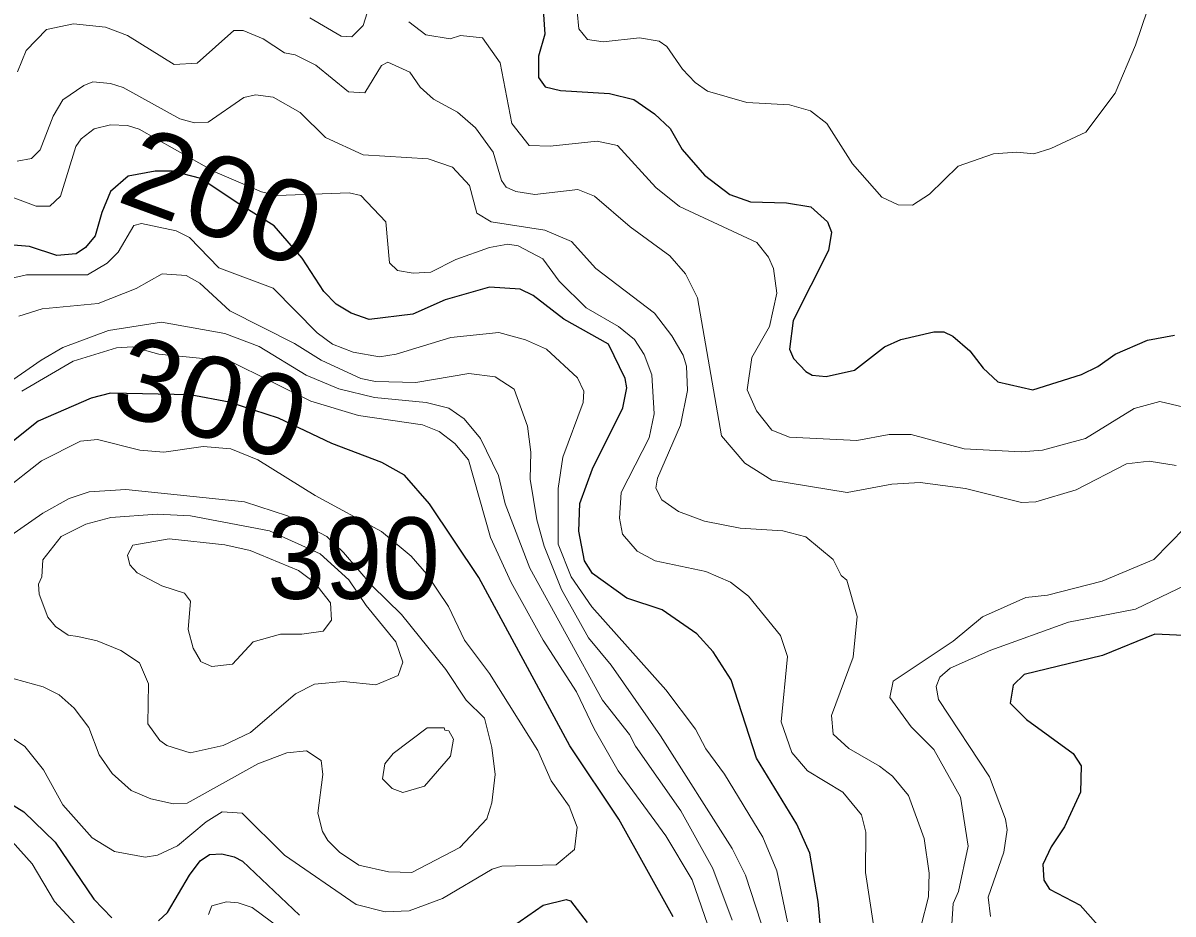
# Model space of a CAD drawing. Extents: x 673.3 to 698.5, y 6984.3 to 7012.3.
# Drawn here: x 695.985 to 697.115, y 7000.798 to 7001.674 of the extents above; entities that cross this region are included whole.
import ezdxf
from ezdxf.enums import TextEntityAlignment as Align

# ---------------------------------------------------------------- set-up
doc = ezdxf.new("R2010")
doc.units = 0
doc.header["$LTSCALE"] = 0.032
doc.layers.add('1', color=7, linetype='Continuous', lineweight=25)
doc.layers.add('2', color=7, linetype='Continuous', lineweight=13)
doc.layers.add('21', color=7, linetype='Continuous')
doc.layers.add('61', color=7, linetype='Continuous')

msp = doc.modelspace()

# ---------------------------------------------------------------- linework, layer by layer
at = {"layer": '1'}
for points in [[(696.4964, 7001.6872), (696.4981, 7001.6632), (696.492, 7001.6415), (696.492, 7001.6208), (696.4984, 7001.6115), (696.5134, 7001.608), (696.5617, 7001.6049), (696.5856, 7001.5991), (696.606, 7001.5848), (696.6214, 7001.5705), (696.6332, 7001.5498), (696.6551, 7001.5247), (696.6801, 7001.5056), (696.7001, 7001.4984), (696.7356, 7001.4974), (696.7594, 7001.4934), (696.7758, 7001.4788), (696.7798, 7001.4685), (696.7768, 7001.4506), (696.7423, 7001.3816), (696.7385, 7001.3535), (696.7426, 7001.3445), (696.7545, 7001.3316), (696.7608, 7001.3281), (696.7745, 7001.3266), (696.8024, 7001.333), (696.8321, 7001.3558), (696.8481, 7001.3631), (696.8806, 7001.3705), (696.8904, 7001.3705), (696.8991, 7001.3662), (696.9157, 7001.3519), (696.9288, 7001.3349), (696.9433, 7001.3214)], [(696.7698, 7000.7777), (696.7669, 7000.8105), (696.7585, 7000.8581), (696.7459, 7000.8864), (696.7061, 7000.9513), (696.6814, 7001.0285), (696.6637, 7001.0559), (696.6474, 7001.0737), (696.6136, 7001.0973), (696.5787, 7001.1089), (696.545, 7001.1331), (696.537, 7001.1454), (696.5316, 7001.1747), (696.5324, 7001.2019), (696.5449, 7001.236), (696.5748, 7001.2959), (696.5788, 7001.3157), (696.5772, 7001.3247), (696.5606, 7001.3585), (696.5167, 7001.3831), (696.4867, 7001.4063), (696.474, 7001.4127), (696.4437, 7001.4144), (696.4001, 7001.4022), (696.3683, 7001.3881), (696.3256, 7001.3828), (696.3078, 7001.389), (696.2929, 7001.3979), (696.281, 7001.4101), (696.2596, 7001.4429), (696.2321, 7001.4747), (696.1949, 7001.4982), (696.1601, 7001.5214), (696.1322, 7001.5286), (696.1151, 7001.5286), (696.0886, 7001.5235), (696.0711, 7001.5086), (696.0628, 7001.4878), (696.0561, 7001.4649), (696.0468, 7001.4534), (696.0374, 7001.4472), (696.0184, 7001.4455), (695.9916, 7001.4544), (695.9637, 7001.4567)], [(696.9433, 7001.3214), (696.9779, 7001.3136), (697.0255, 7001.3287), (697.0416, 7001.3365), (697.0587, 7001.3487), (697.0904, 7001.3624), (697.1171, 7001.3672)], [(696.6244, 7000.7955), (696.5708, 7000.8913), (696.5226, 7000.9634), (696.4332, 7001.1291), (696.3848, 7001.2014), (696.3602, 7001.2298), (696.3378, 7001.2422), (696.2889, 7001.2609), (696.2363, 7001.2857), (696.1878, 7001.3015), (696.1496, 7001.3086), (696.0712, 7001.3103), (696.0522, 7001.3054), (696.0001, 7001.2827), (695.9429, 7001.2371)], [(697.1334, 7001.0716), (697.0978, 7001.0732), (697.0461, 7001.0524), (696.9693, 7001.0338), (696.9583, 7001.0232), (696.9556, 7001.0056), (696.9716, 7000.9895), (697.0174, 7000.9561), (697.0252, 7000.944), (697.0246, 7000.918), (697.009, 7000.8838), (696.9958, 7000.8644), (696.9877, 7000.847), (696.9885, 7000.8315), (696.994, 7000.8227), (697.0242, 7000.8069), (697.042, 7000.7868), (697.0438, 7000.7657), (697.0307, 7000.7366), (697.0286, 7000.7188)], [(695.9365, 7000.929), (695.9861, 7000.8986), (696.0169, 7000.8688), (696.0549, 7000.8128), (696.0724, 7000.7945)], [(696.1185, 7000.7916), (696.1273, 7000.7998), (696.1489, 7000.8363), (696.1593, 7000.8506), (696.1686, 7000.8566), (696.1808, 7000.8573), (696.1928, 7000.8543), (696.2009, 7000.8503), (696.2571, 7000.7971)], [(696.4588, 7000.7808), (696.4966, 7000.8069), (696.519, 7000.8125), (696.5232, 7000.8111), (696.5397, 7000.7898)]]:
    msp.add_lwpolyline(points, dxfattribs=at)
at = {"layer": '2'}
for points in [[(697.0905, 7001.6871), (697.0788, 7001.6523), (697.0586, 7001.6053), (697.0298, 7001.5669), (696.9955, 7001.5507), (696.9786, 7001.5456), (696.9621, 7001.5473), (696.9391, 7001.5455), (696.9043, 7001.5336), (696.8763, 7001.506), (696.8594, 7001.4951), (696.8454, 7001.4953), (696.8294, 7001.5029), (696.8004, 7001.5359), (696.7752, 7001.5755), (696.7591, 7001.5878), (696.7386, 7001.5937), (696.6967, 7001.5961), (696.6581, 7001.6073), (696.6458, 7001.6157), (696.6334, 7001.6289), (696.618, 7001.6512), (696.6104, 7001.6565), (696.591, 7001.6597), (696.5555, 7001.6556), (696.5401, 7001.6579), (696.5317, 7001.6686), (696.5282, 7001.7028)], [(696.3256, 7001.6905), (696.3196, 7001.6717), (696.3083, 7001.6606), (696.2981, 7001.6612), (696.267, 7001.6792)], [(695.9798, 7001.6263), (695.9882, 7001.6472), (696.0082, 7001.6678), (696.035, 7001.6734), (696.0663, 7001.6702), (696.088, 7001.6619), (696.1337, 7001.6336), (696.1563, 7001.6348), (696.1923, 7001.6668), (696.2017, 7001.6669), (696.2213, 7001.6588), (696.2424, 7001.645), (696.2528, 7001.6431), (696.2732, 7001.6329), (696.3053, 7001.6067), (696.3213, 7001.6057), (696.3377, 7001.6325), (696.3438, 7001.6357), (696.3655, 7001.626), (696.3756, 7001.6113), (696.3887, 7001.5993), (696.4124, 7001.5867), (696.4301, 7001.5713), (696.4475, 7001.5471), (696.4556, 7001.5193), (696.4602, 7001.5128), (696.4697, 7001.5086), (696.4883, 7001.5057), (696.5305, 7001.5105), (696.547, 7001.504), (696.582, 7001.4739), (696.6211, 7001.4454), (696.6364, 7001.4276), (696.6481, 7001.4041), (696.6717, 7001.2682), (696.6948, 7001.2414), (696.7211, 7001.2249), (696.7952, 7001.2126), (696.8392, 7001.2207), (696.8671, 7001.2223), (696.9117, 7001.2166), (696.9666, 7001.2028), (696.9806, 7001.2036), (697.0204, 7001.2153), (697.0698, 7001.2409), (697.0921, 7001.2434), (697.1186, 7001.2392)], [(697.126, 7001.2964), (697.1027, 7001.302), (697.0774, 7001.2953), (697.0294, 7001.2656), (696.9871, 7001.2541), (696.9662, 7001.2525), (696.9102, 7001.2557), (696.8581, 7001.2695), (696.8365, 7001.2695), (696.8047, 7001.2639), (696.7387, 7001.2669), (696.7212, 7001.2739), (696.7063, 7001.2929), (696.6969, 7001.3135), (696.7016, 7001.3455), (696.7189, 7001.3757), (696.7261, 7001.4085), (696.7227, 7001.433), (696.7179, 7001.4441), (696.7065, 7001.4583), (696.6306, 7001.4939), (696.6071, 7001.5125), (696.5695, 7001.5537), (696.5496, 7001.5579), (696.5035, 7001.5531), (696.4826, 7001.5539), (696.4656, 7001.5753), (696.4541, 7001.635), (696.4368, 7001.6597), (696.4152, 7001.6621), (696.4051, 7001.6588), (696.3813, 7001.6627), (696.3643, 7001.6753)], [(696.8711, 7000.8724), (696.8555, 7000.9147), (696.8398, 7000.9337), (696.8272, 7000.9437), (696.7968, 7000.961), (696.7816, 7000.9751), (696.78, 7000.9934), (696.8012, 7001.0508), (696.8051, 7001.0906), (696.7949, 7001.1263), (696.7894, 7001.1309), (696.7815, 7001.1466), (696.7547, 7001.1692), (696.7321, 7001.1751), (696.6901, 7001.1775), (696.655, 7001.1843), (696.6295, 7001.194), (696.613, 7001.2053), (696.6073, 7001.217), (696.6088, 7001.2268), (696.6315, 7001.2787), (696.6382, 7001.3129), (696.6373, 7001.3369), (696.6341, 7001.3477), (696.6231, 7001.3667), (696.6059, 7001.3889), (696.5481, 7001.433), (696.5242, 7001.4593), (696.498, 7001.4707), (696.4454, 7001.4786), (696.4313, 7001.4873), (696.424, 7001.5146), (696.4075, 7001.5326), (696.3835, 7001.5408), (696.3197, 7001.5447), (696.2824, 7001.5616), (696.2578, 7001.5862), (696.2311, 7001.6013), (696.2138, 7001.6035), (696.2023, 7001.6011), (696.1673, 7001.5767), (696.1539, 7001.5761), (696.1393, 7001.58), (696.0836, 7001.6107), (696.0712, 7001.6149), (696.0539, 7001.6164), (696.0449, 7001.6129), (696.0245, 7001.5987), (696.015, 7001.5825), (696.0021, 7001.5495), (695.9936, 7001.541), (695.9796, 7001.5383)], [(695.9719, 7001.5041), (695.9981, 7001.4943), (696.0117, 7001.4943), (696.0222, 7001.5041), (696.0372, 7001.5527), (696.0423, 7001.5603), (696.0553, 7001.5701), (696.0712, 7001.574), (696.0879, 7001.5733), (696.0994, 7001.5699), (696.1342, 7001.5501), (696.1738, 7001.5279), (696.2197, 7001.5083), (696.2349, 7001.5045), (696.3058, 7001.5071), (696.3172, 7001.5048), (696.3417, 7001.4787), (696.3456, 7001.4383), (696.3533, 7001.4309), (696.3686, 7001.4284), (696.3861, 7001.4292), (696.4108, 7001.4416), (696.4439, 7001.4536), (696.4617, 7001.4567), (696.4718, 7001.4552), (696.496, 7001.4425), (696.5121, 7001.4203), (696.5387, 7001.3943), (696.5706, 7001.3759), (696.5861, 7001.3631), (696.5959, 7001.3483), (696.6033, 7001.3284), (696.6056, 7001.2901), (696.6007, 7001.2664), (696.5731, 7001.2125), (696.5715, 7001.1875), (696.5744, 7001.1718), (696.589, 7001.155), (696.6066, 7001.1453), (696.6564, 7001.1351), (696.6806, 7001.1245), (696.6984, 7001.1107), (696.7296, 7001.0719), (696.7367, 7001.0515), (696.7303, 7000.9871), (696.7409, 7000.9569), (696.7563, 7000.9391), (696.7911, 7000.9179), (696.8092, 7000.8956), (696.8135, 7000.8788), (696.8134, 7000.8389), (696.8318, 7000.7167)], [(696.7366, 7000.7906), (696.7262, 7000.8408), (696.7123, 7000.8737), (696.6748, 7000.9356), (696.6563, 7000.9606), (696.6462, 7000.9799), (696.617, 7001.0187), (696.5443, 7001.1001), (696.5241, 7001.1297), (696.5112, 7001.1618), (696.5112, 7001.2164), (696.5158, 7001.2474), (696.5357, 7001.3011), (696.5364, 7001.3124), (696.5303, 7001.3254), (696.4996, 7001.3535), (696.4792, 7001.3627), (696.4528, 7001.3698), (696.4056, 7001.3649), (696.3519, 7001.3486), (696.3356, 7001.3461), (696.3099, 7001.3505), (696.2894, 7001.3585), (696.2743, 7001.3697), (696.231, 7001.4136), (696.1776, 7001.4336), (696.1488, 7001.4633), (696.1359, 7001.47), (696.1018, 7001.477), (696.0941, 7001.4753), (696.0787, 7001.4488), (696.068, 7001.4382), (696.0487, 7001.4268), (695.9887, 7001.4267), (695.973, 7001.423)], [(695.9813, 7001.3861), (696.004, 7001.3932), (696.0591, 7001.3984), (696.0964, 7001.4131), (696.1221, 7001.4275), (696.1456, 7001.4259), (696.1592, 7001.4185), (696.1885, 7001.3914), (696.252, 7001.3592), (696.2783, 7001.3428), (696.3172, 7001.3247), (696.3317, 7001.3217), (696.3714, 7001.3209), (696.4235, 7001.3297), (696.4493, 7001.3265), (696.4679, 7001.3143), (696.481, 7001.2777), (696.4843, 7001.2523), (696.4836, 7001.2256), (696.4902, 7001.1858), (696.4976, 7001.1598), (696.5146, 7001.1171), (696.541, 7001.0698), (696.5633, 7001.0427), (696.6118, 7000.9733), (696.6821, 7000.8626), (696.6952, 7000.8363), (696.7466, 7000.6796)], [(696.6823, 7000.7921), (696.6633, 7000.8431), (696.6319, 7000.8996), (696.5871, 7000.9631), (696.5812, 7000.9747), (696.5547, 7001.0084), (696.4833, 7001.1382), (696.459, 7001.2014), (696.4525, 7001.2293), (696.4349, 7001.2658), (696.4189, 7001.2852), (696.4039, 7001.2954), (696.3815, 7001.3012), (696.3307, 7001.3061), (696.2956, 7001.3145), (696.2635, 7001.3281), (696.2175, 7001.3561), (696.1836, 7001.3689), (696.1214, 7001.3802), (696.0692, 7001.372), (696.0245, 7001.3551), (696.003, 7001.3428), (695.933, 7001.2941)], [(695.9841, 7001.3121), (696.0345, 7001.3418), (696.0773, 7001.3549), (696.0928, 7001.3559), (696.1188, 7001.3485), (696.1887, 7001.3419), (696.268, 7001.3023), (696.3151, 7001.2883), (696.3779, 7001.2792), (696.3942, 7001.2726), (696.4098, 7001.2609), (696.4232, 7001.2449), (696.4446, 7001.1685), (696.465, 7001.124), (696.4965, 7001.0675), (696.5292, 7001.0168), (696.5467, 7000.9802), (696.5703, 7000.9389), (696.6172, 7000.8751), (696.643, 7000.8317), (696.6704, 7000.7523)], [(695.9463, 7000.99), (695.9872, 7000.9628), (696.0055, 7000.94), (696.0244, 7000.9057), (696.0533, 7000.8732), (696.0753, 7000.8598), (696.1054, 7000.8542), (696.1173, 7000.8559), (696.1372, 7000.8651), (696.1654, 7000.8888), (696.1811, 7000.8988), (696.2008, 7000.8973), (696.2422, 7000.8562), (696.3128, 7000.8076), (696.3412, 7000.8005), (696.3649, 7000.8013), (696.3975, 7000.8136), (696.4463, 7000.8423), (696.4559, 7000.8452), (696.5094, 7000.8467), (696.5274, 7000.8617), (696.5299, 7000.8835), (696.522, 7000.9041), (696.5042, 7000.9292), (696.4913, 7000.959), (696.4438, 7001.0348), (696.4193, 7001.0673), (696.4036, 7001.1004), (696.3819, 7001.1325), (696.3668, 7001.1499), (696.3375, 7001.1744), (696.2724, 7001.2098), (696.216, 7001.2447), (696.1895, 7001.2556), (696.1624, 7001.2578), (696.1237, 7001.2522), (696.1001, 7001.2542), (696.0584, 7001.2646), (696.0419, 7001.263), (696.0033, 7001.2436), (695.965, 7001.2137)], [(695.9767, 7001.0293), (696.0052, 7001.0217), (696.0209, 7001.0138), (696.0357, 7001.0007), (696.0501, 7000.9815), (696.0602, 7000.9546), (696.073, 7000.9364), (696.0916, 7000.9196), (696.1108, 7000.9113), (696.1331, 7000.9064), (696.1466, 7000.9072), (696.2162, 7000.946), (696.2444, 7000.9568), (696.2638, 7000.9585), (696.2782, 7000.9491), (696.2799, 7000.9354), (696.2751, 7000.8974), (696.2797, 7000.8792), (696.2848, 7000.8704), (696.2962, 7000.8591), (696.3152, 7000.8463), (696.3444, 7000.8396), (696.3675, 7000.839), (696.4146, 7000.8636), (696.4412, 7000.8919), (696.4459, 7000.9074), (696.4492, 7000.9354), (696.446, 7000.962), (696.4388, 7000.9908), (696.4209, 7001.0084), (696.4009, 7001.0387), (696.3574, 7001.0926), (696.3283, 7001.1209), (696.3004, 7001.1537), (696.2839, 7001.1693), (696.2452, 7001.1896), (696.2031, 7001.2036), (696.0864, 7001.2157), (696.0502, 7001.2133), (696.0305, 7001.2067), (696.0049, 7001.1923), (695.9579, 7001.1599)], [(697.1276, 7001.1783), (697.0967, 7001.1466), (697.046, 7001.1255), (696.9923, 7001.1117), (696.971, 7001.1095), (696.9282, 7001.0904), (696.8994, 7001.0666), (696.8405, 7001.027), (696.8371, 7001.0112), (696.8582, 7000.9821), (696.8803, 7000.9598), (696.9068, 7000.9131), (696.9143, 7000.8648), (696.9046, 7000.8203), (696.8996, 7000.8084), (696.8981, 7000.7883)], [(696.9362, 7000.7959), (696.9339, 7000.8148), (696.9493, 7000.8589), (696.9525, 7000.8808), (696.951, 7000.8913), (696.9351, 7000.933), (696.885, 7001.0091), (696.8827, 7001.022), (696.8865, 7001.0311), (696.8964, 7001.0398), (696.9363, 7001.0577), (697.0128, 7001.085), (697.0786, 7001.0978), (697.1283, 7001.122)], [(696.8678, 7000.7856), (696.8752, 7000.8151), (696.876, 7000.8385), (696.8711, 7000.8724)], [(696.0404, 7000.7843), (696.0162, 7000.8106), (695.9942, 7000.8475), (695.9745, 7000.8696)], [(696.2383, 7000.784), (696.2106, 7000.8045), (696.1968, 7000.8093), (696.1854, 7000.8102), (696.171, 7000.8062), (696.1677, 7000.7976)]]:
    msp.add_lwpolyline(points, dxfattribs=at)
for points in [[(696.3541, 7001.0328), (696.3587, 7001.0459), (696.3518, 7001.0659), (696.3224, 7001.1015), (696.3055, 7001.1266), (696.2774, 7001.1522), (696.2276, 7001.1751), (696.1499, 7001.1897), (696.117, 7001.1914), (696.0717, 7001.1881), (696.047, 7001.1815), (696.0229, 7001.1695), (696.0048, 7001.1465), (696.0038, 7001.1297), (696.0006, 7001.1225), (696.0012, 7001.1126), (696.0097, 7001.0901), (696.0173, 7001.0809), (696.0296, 7001.0725), (696.0391, 7001.0709), (696.0582, 7001.0667), (696.0813, 7001.0573), (696.0997, 7001.0451), (696.1085, 7001.0245), (696.1079, 7000.9852), (696.1197, 7000.9689), (696.1265, 7000.964), (696.1496, 7000.9568), (696.182, 7000.964), (696.2088, 7000.9766), (696.253, 7001.0146), (696.2717, 7001.0243), (696.3004, 7001.0269), (696.332, 7001.0236)], [(696.1836, 7001.1613), (696.2084, 7001.1555), (696.2559, 7001.1358), (696.2719, 7001.1243), (696.2876, 7001.104), (696.2886, 7001.087), (696.2801, 7001.0764), (696.2593, 7001.0733), (696.2384, 7001.0735), (696.2114, 7001.0657), (696.191, 7001.044), (696.171, 7001.0416), (696.1597, 7001.0464), (696.1598, 7001.0471), (696.1524, 7001.0597), (696.1476, 7001.0779), (696.1499, 7001.1058), (696.1439, 7001.1136), (696.1218, 7001.1208), (696.0975, 7001.1337), (696.0904, 7001.1415), (696.0879, 7001.151), (696.0933, 7001.161), (696.1288, 7001.167)], [(696.4054, 7000.9533), (696.4084, 7000.97), (696.4039, 7000.9784), (696.3998, 7000.9789), (696.3992, 7000.9812), (696.3825, 7000.9812), (696.3489, 7000.9561), (696.3408, 7000.9458), (696.3386, 7000.9311), (696.3482, 7000.9215), (696.3584, 7000.9178), (696.3797, 7000.9239)]]:
    msp.add_lwpolyline(points, close=True, dxfattribs=at)

# ---------------------------------------------------------------- texts
at = {"layer": '21', "width": 0.95}
msp.add_text('390', height=0.08, dxfattribs=at).set_placement((696.2254, 7001.1081))
at = {"layer": '61'}
for s, rotation, width, p in [('200', 339.775, 1.1, (696.1676, 7001.4657)), ('300', 344.988, 1.05, (696.1596, 7001.2676))]:
    msp.add_text(s, height=0.08, rotation=rotation, dxfattribs=dict(at, width=width)).set_placement(p, align=Align.CENTER)

doc.saveas('drawing.dxf')
